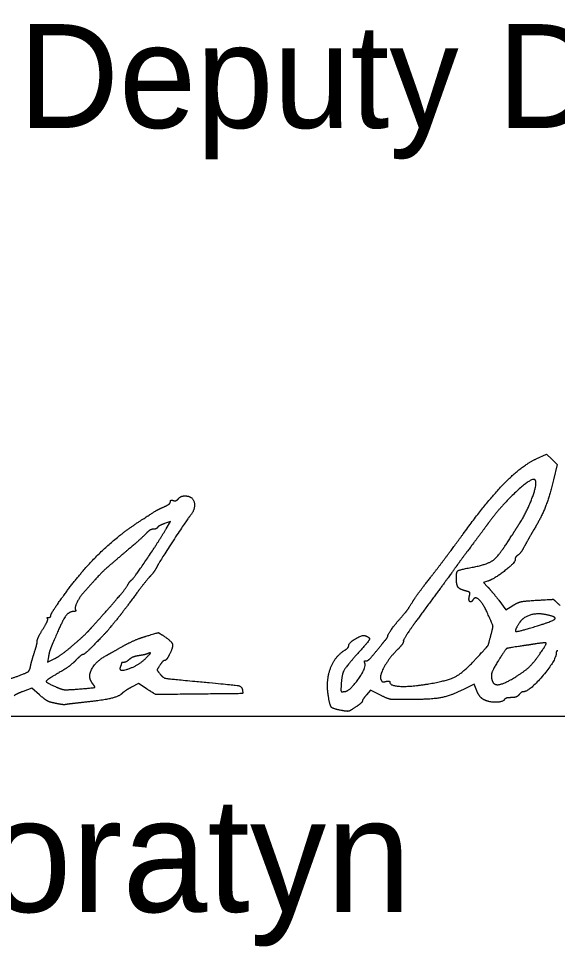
# Model space of a CAD drawing. Extents: x -3.6 to 34, y 0 to 32.8.
# Drawn here: x 25.97 to 26.697, y 4.235 to 5.485 of the extents above; entities that cross this region are included whole.
import ezdxf

# ---------------------------------------------------------------- set-up
doc = ezdxf.new("R2010")
doc.units = 0
doc.layers.add('SH_Data', color=7, linetype='Continuous')
doc.layers.add('SH_Text', color=7, linetype='Continuous')

msp = doc.modelspace()

# ---------------------------------------------------------------- linework, layer by layer
at = {"layer": 'SH_Data'}
msp.add_line((25.0343, 4.5451), (28.8843, 4.5451), dxfattribs=at)
at = {"layer": 'SH_Text'}
for points in [[(26.6681, 4.8918), (26.682, 4.8982), (26.689, 4.8912), (26.696, 4.8842), (26.6911, 4.8636)], [(26.1693, 4.7975), (26.1752, 4.8073), (26.1671, 4.8045)], [(26.6022, 4.7268), (26.5967, 4.7251), (26.6023, 4.7194)], [(26.6174, 4.7011), (26.6268, 4.6884), (26.6364, 4.6941)], [(26.0105, 4.6248), (26.0093, 4.6177), (26.0189, 4.6225)], [(25.9983, 4.5738), (25.9882, 4.5829), (25.9766, 4.5784)], [(26.1434, 4.5815), (26.1317, 4.589), (26.1224, 4.5841)], [(26.4573, 4.5736), (26.4447, 4.5799), (26.4391, 4.5735)], [(26.5879, 4.5791), (26.5842, 4.588), (26.5689, 4.5804)]]:
    msp.add_lwpolyline(points, dxfattribs=at)
for points in [[(26.5696, 4.7907), (26.6022, 4.8354), (26.6482, 4.8825), (26.6681, 4.8918)], [(26.6665, 4.8634), (26.6625, 4.8674), (26.6201, 4.8281), (26.6031, 4.8047)], [(26.6464, 4.8061), (26.6567, 4.8225), (26.6699, 4.86), (26.6665, 4.8634)], [(26.6911, 4.8636), (26.6856, 4.8404), (26.6755, 4.8144), (26.6652, 4.7969)], [(26.1856, 4.838), (26.1873, 4.8401), (26.1914, 4.8418), (26.1946, 4.8418)], [(26.1946, 4.8418), (26.205, 4.8418), (26.2091, 4.8241), (26.2009, 4.8143)], [(26.1663, 4.8271), (26.171, 4.8292), (26.1749, 4.8323), (26.1749, 4.834)], [(26.1749, 4.834), (26.1749, 4.8357), (26.1766, 4.8364), (26.1786, 4.8356)], [(26.1786, 4.8356), (26.1807, 4.8348), (26.1838, 4.8359), (26.1856, 4.838)], [(26.1344, 4.8083), (26.1553, 4.8218), (26.1573, 4.823), (26.1663, 4.8271)], [(26.0303, 4.7066), (26.0548, 4.7405), (26.1044, 4.7889), (26.1344, 4.8083)], [(26.2009, 4.8143), (26.1964, 4.8087), (26.1602, 4.7532), (26.1568, 4.7464)], [(26.1671, 4.8045), (26.1627, 4.8029), (26.1584, 4.8006), (26.1576, 4.7993)], [(26.6031, 4.8047), (26.5992, 4.7992), (26.5888, 4.7853), (26.5801, 4.7738)], [(26.6348, 4.7878), (26.6384, 4.7935), (26.6436, 4.8018), (26.6464, 4.8061)], [(26.142, 4.791), (26.139, 4.7877), (26.1253, 4.7755), (26.1115, 4.7639)], [(26.1222, 4.7283), (26.1253, 4.7304), (26.1563, 4.776), (26.1693, 4.7975)], [(26.1517, 4.7969), (26.1493, 4.7969), (26.1449, 4.7942), (26.142, 4.791)], [(26.1576, 4.7993), (26.1567, 4.798), (26.1541, 4.7969), (26.1517, 4.7969)], [(26.5254, 4.7319), (26.5352, 4.7444), (26.555, 4.7708), (26.5696, 4.7907)], [(26.6652, 4.7969), (26.6613, 4.7904), (26.6556, 4.7803), (26.6524, 4.7745)], [(26.58, 4.7453), (26.6027, 4.7494), (26.6181, 4.7614), (26.6348, 4.7878)], [(26.5801, 4.7738), (26.5714, 4.7622), (26.5625, 4.7501), (26.5603, 4.7469)], [(26.6524, 4.7745), (26.6493, 4.7686), (26.6451, 4.7629), (26.6431, 4.7618)], [(26.1115, 4.7639), (26.0899, 4.7457), (26.0771, 4.7332), (26.0587, 4.7124)], [(26.6395, 4.7558), (26.6395, 4.7517), (26.6112, 4.7297), (26.6022, 4.7268)], [(26.6431, 4.7618), (26.6411, 4.7606), (26.6395, 4.7579), (26.6395, 4.7558)], [(26.1568, 4.7464), (26.1548, 4.7426), (26.1506, 4.7366), (26.1473, 4.7331)], [(26.5603, 4.7469), (26.5581, 4.7436), (26.5412, 4.7206), (26.5228, 4.6957)], [(26.5603, 4.7319), (26.5603, 4.7395), (26.5648, 4.7425), (26.58, 4.7453)], [(26.1179, 4.7226), (26.1192, 4.725), (26.1212, 4.7275), (26.1222, 4.7283)], [(26.1473, 4.7331), (26.144, 4.7295), (26.1342, 4.7171), (26.1255, 4.7053)], [(26.5017, 4.6996), (26.5049, 4.7049), (26.5156, 4.7194), (26.5254, 4.7319)], [(26.5724, 4.7139), (26.5645, 4.7159), (26.5603, 4.7222), (26.5603, 4.7319)], [(26.0835, 4.681), (26.1003, 4.6998), (26.1152, 4.7178), (26.1179, 4.7226)], [(26.6023, 4.7194), (26.6054, 4.7163), (26.6122, 4.708), (26.6174, 4.7011)], [(26.0138, 4.6809), (26.0138, 4.6825), (26.0213, 4.694), (26.0303, 4.7066)], [(26.0587, 4.7124), (26.0523, 4.7052), (26.0454, 4.691), (26.047, 4.6884)], [(26.1255, 4.7053), (26.1168, 4.6936), (26.1084, 4.6824), (26.1068, 4.6804)], [(26.578, 4.707), (26.579, 4.7109), (26.5777, 4.7126), (26.5724, 4.7139)], [(26.5827, 4.7018), (26.5801, 4.6975), (26.5765, 4.7014), (26.578, 4.707)], [(26.6034, 4.6813), (26.5967, 4.6963), (26.5859, 4.707), (26.5827, 4.7018)], [(26.6686, 4.7012), (26.6909, 4.7025), (26.6911, 4.7025), (26.7, 4.6941)], [(26.4838, 4.6755), (26.491, 4.6836), (26.4957, 4.6899), (26.5017, 4.6996)], [(26.5228, 4.6957), (26.5043, 4.6708), (26.4891, 4.6486), (26.489, 4.6464)], [(26.6364, 4.6941), (26.6436, 4.6984), (26.6519, 4.7002), (26.6686, 4.7012)], [(26.0093, 4.6765), (26.0084, 4.6774), (26.0091, 4.6781), (26.0108, 4.6781)], [(26.0108, 4.6781), (26.0125, 4.6781), (26.0138, 4.6794), (26.0138, 4.6809)], [(26.0445, 4.686), (26.0375, 4.686), (26.027, 4.6693), (26.0138, 4.6372)], [(26.047, 4.6884), (26.0478, 4.6871), (26.0467, 4.686), (26.0445, 4.686)], [(26.0663, 4.6618), (26.0698, 4.6657), (26.0775, 4.6743), (26.0835, 4.681)], [(26.1068, 4.6804), (26.0922, 4.6624), (26.0872, 4.6567), (26.0741, 4.6433)], [(26.607, 4.6543), (26.6099, 4.6651), (26.6095, 4.6676), (26.6034, 4.6813)], [(26.6815, 4.6817), (26.6696, 4.6841), (26.6505, 4.6785), (26.6457, 4.6713)], [(26.6699, 4.6668), (26.691, 4.6733), (26.6954, 4.6789), (26.6815, 4.6817)], [(26.0031, 4.6624), (26.0074, 4.6693), (26.0101, 4.6756), (26.0093, 4.6765)], [(26.4679, 4.653), (26.4679, 4.6548), (26.478, 4.6691), (26.4838, 4.6755)], [(26.6457, 4.6713), (26.638, 4.6595), (26.643, 4.6585), (26.6699, 4.6668)], [(25.9954, 4.6461), (25.9954, 4.6481), (25.9988, 4.6554), (26.0031, 4.6624)], [(26.0442, 4.6411), (26.0529, 4.6486), (26.0629, 4.6579), (26.0663, 4.6618)], [(26.1102, 4.6389), (26.1189, 4.6438), (26.1334, 4.6501), (26.1424, 4.6528)], [(26.1424, 4.6528), (26.1579, 4.6575), (26.1592, 4.6575), (26.1656, 4.6533)], [(26.1656, 4.6533), (26.1762, 4.6463), (26.1789, 4.6382), (26.1737, 4.6283)], [(26.4152, 4.6398), (26.4152, 4.6439), (26.4336, 4.6549), (26.4378, 4.6533)], [(26.4378, 4.6533), (26.4443, 4.6508), (26.4419, 4.6454), (26.4261, 4.6279)], [(26.4653, 4.6483), (26.4667, 4.65), (26.4679, 4.6522), (26.4679, 4.653)], [(26.5854, 4.6208), (26.6031, 4.6401), (26.6034, 4.6407), (26.607, 4.6543)], [(25.9915, 4.6306), (25.9936, 4.6371), (25.9954, 4.6441), (25.9954, 4.6461)], [(26.0189, 4.6225), (26.0241, 4.6252), (26.0355, 4.6336), (26.0442, 4.6411)], [(26.0741, 4.6433), (26.0659, 4.6348), (26.0581, 4.6279), (26.0569, 4.6279)], [(26.41, 4.6339), (26.4128, 4.6357), (26.4151, 4.6383), (26.4152, 4.6398)], [(26.452, 4.6319), (26.4578, 4.6392), (26.4638, 4.6465), (26.4653, 4.6483)], [(26.489, 4.6464), (26.489, 4.6442), (26.4853, 4.6389), (26.4809, 4.6346)], [(26.6488, 4.6396), (26.6292, 4.6367), (26.627, 4.6355), (26.619, 4.6231)], [(26.6679, 4.6425), (26.6617, 4.6415), (26.6531, 4.6402), (26.6488, 4.6396)], [(26.6734, 4.6297), (26.682, 4.6421), (26.681, 4.6445), (26.6679, 4.6425)], [(25.9863, 4.6118), (25.987, 4.6156), (25.9894, 4.624), (25.9915, 4.6306)], [(26.0138, 4.6372), (26.0126, 4.6343), (26.0111, 4.6287), (26.0105, 4.6248)], [(26.0569, 4.6279), (26.0557, 4.6279), (26.0515, 4.6245), (26.0475, 4.6203)], [(26.0887, 4.6268), (26.0918, 4.6285), (26.1015, 4.6339), (26.1102, 4.6389)], [(26.1445, 4.6293), (26.1416, 4.6282), (26.1358, 4.6269), (26.1315, 4.6263)], [(26.1419, 4.6232), (26.1479, 4.6294), (26.1485, 4.6308), (26.1445, 4.6293)], [(26.1737, 4.6283), (26.1714, 4.6237), (26.1684, 4.62), (26.1672, 4.62)], [(26.3878, 4.572), (26.3845, 4.5924), (26.3964, 4.6254), (26.41, 4.6339)], [(26.4261, 4.6279), (26.4111, 4.6112), (26.4056, 4.6001), (26.4049, 4.5848)], [(26.4384, 4.6195), (26.44, 4.619), (26.4461, 4.6246), (26.452, 4.6319)], [(26.4809, 4.6346), (26.4701, 4.624), (26.4565, 4.5997), (26.4585, 4.5945)], [(26.6405, 4.5981), (26.6528, 4.6058), (26.6649, 4.6174), (26.6734, 4.6297)], [(26.6949, 4.6299), (26.6948, 4.6205), (26.6584, 4.5778), (26.6505, 4.5778)], [(26.6972, 4.6332), (26.696, 4.6332), (26.6949, 4.6317), (26.6949, 4.6299)], [(26.0475, 4.6203), (26.0435, 4.6161), (26.0346, 4.6093), (26.0277, 4.6053)], [(26.0699, 4.5889), (26.0632, 4.5971), (26.074, 4.6188), (26.0887, 4.6268)], [(26.1073, 4.6111), (26.1045, 4.6039), (26.1326, 4.6137), (26.1419, 4.6232)], [(26.1089, 4.6163), (26.1089, 4.6157), (26.1082, 4.6133), (26.1073, 4.6111)], [(26.112, 4.6174), (26.1103, 4.6174), (26.1089, 4.6169), (26.1089, 4.6163)], [(26.1194, 4.6213), (26.117, 4.6192), (26.1137, 4.6174), (26.112, 4.6174)], [(26.1315, 4.6263), (26.1273, 4.6257), (26.1218, 4.6235), (26.1194, 4.6213)], [(26.1672, 4.62), (26.1659, 4.62), (26.163, 4.6171), (26.1607, 4.6136)], [(26.4102, 4.5782), (26.4172, 4.5793), (26.4393, 4.6106), (26.4371, 4.6163)], [(26.4371, 4.6163), (26.4363, 4.6184), (26.4369, 4.6199), (26.4384, 4.6195)], [(26.5232, 4.5885), (26.5482, 4.5926), (26.5698, 4.6038), (26.5854, 4.6208)], [(26.619, 4.6231), (26.6099, 4.6092), (26.6065, 4.5984), (26.6089, 4.592)], [(25.9723, 4.6001), (25.982, 4.6038), (25.9852, 4.6065), (25.9863, 4.6118)], [(26.0277, 4.6053), (26.008, 4.5939), (26.0069, 4.5903), (26.0211, 4.5842)], [(26.1607, 4.6136), (26.1569, 4.6077), (26.1569, 4.6068), (26.1611, 4.6016)], [(25.9175, 4.5898), (25.9291, 4.5892), (25.9578, 4.5945), (25.9723, 4.6001)], [(26.1611, 4.6016), (26.1651, 4.5966), (26.1706, 4.5955), (26.2079, 4.592)], [(26.2079, 4.592), (26.2619, 4.587), (26.271, 4.5854), (26.272, 4.5801)], [(26.4585, 4.5945), (26.4595, 4.5919), (26.462, 4.5909), (26.4653, 4.5917)], [(26.4653, 4.5917), (26.4682, 4.5925), (26.4706, 4.5921), (26.4706, 4.5909)], [(26.4706, 4.5909), (26.4706, 4.5858), (26.4988, 4.5845), (26.5232, 4.5885)], [(26.6089, 4.592), (26.6111, 4.5862), (26.6261, 4.5891), (26.6405, 4.5981)], [(25.9766, 4.5784), (25.9702, 4.576), (25.9646, 4.5731), (25.9642, 4.5722)], [(26.0211, 4.5842), (26.0286, 4.5809), (26.0357, 4.5803), (26.0506, 4.5815)], [(26.0506, 4.5815), (26.0721, 4.5832), (26.074, 4.584), (26.0699, 4.5889)], [(26.1224, 4.5841), (26.1174, 4.5813), (26.1116, 4.5774), (26.1096, 4.5754)], [(26.1947, 4.5745), (26.1554, 4.574), (26.155, 4.5741), (26.1434, 4.5815)], [(26.272, 4.5801), (26.2729, 4.5754), (26.2707, 4.5753), (26.1947, 4.5745)], [(26.4049, 4.5848), (26.4046, 4.5787), (26.4055, 4.5776), (26.4102, 4.5782)], [(26.5689, 4.5804), (26.5518, 4.5719), (26.5241, 4.5672), (26.4912, 4.5672)], [(26.5969, 4.5674), (26.594, 4.569), (26.5899, 4.5743), (26.5879, 4.5791)], [(26.6505, 4.5778), (26.6492, 4.5778), (26.6466, 4.576), (26.6448, 4.5738)], [(26.0144, 4.5634), (26.0111, 4.5641), (26.0039, 4.5688), (25.9983, 4.5738)], [(26.1096, 4.5754), (26.1054, 4.5713), (26.0818, 4.566), (26.0561, 4.5633)], [(26.406, 4.5525), (26.394, 4.5547), (26.3898, 4.5592), (26.3878, 4.572)], [(26.4336, 4.5652), (26.4336, 4.5641), (26.4294, 4.5604), (26.4244, 4.557)], [(26.4391, 4.5735), (26.4361, 4.57), (26.4336, 4.5663), (26.4336, 4.5652)], [(26.4912, 4.5672), (26.4741, 4.5672), (26.4676, 4.5684), (26.4573, 4.5736)], [(26.625, 4.5672), (26.6228, 4.5637), (26.6036, 4.5638), (26.5969, 4.5674)], [(26.6341, 4.5699), (26.63, 4.5699), (26.6259, 4.5687), (26.625, 4.5672)], [(26.6448, 4.5738), (26.643, 4.5716), (26.6382, 4.5699), (26.6341, 4.5699)], [(26.0257, 4.5611), (26.0228, 4.5616), (26.0177, 4.5627), (26.0144, 4.5634)], [(26.035, 4.5608), (26.0328, 4.5603), (26.0286, 4.5605), (26.0257, 4.5611)], [(26.0561, 4.5633), (26.0466, 4.5623), (26.0371, 4.5612), (26.035, 4.5608)], [(26.4244, 4.557), (26.4172, 4.5521), (26.4132, 4.5511), (26.406, 4.5525)]]:
    msp.add_open_spline(points, degree=2, dxfattribs=at)

# ---------------------------------------------------------------- texts
for s, height, p in [('District       Deputy Director', 0.14, (25.0343, 5.3377)), ('Pamela Boratyn', 0.154, (25.0343, 4.2811))]:
    msp.add_text(s, height=height, dxfattribs=at).set_placement(p)

doc.saveas('drawing.dxf')
